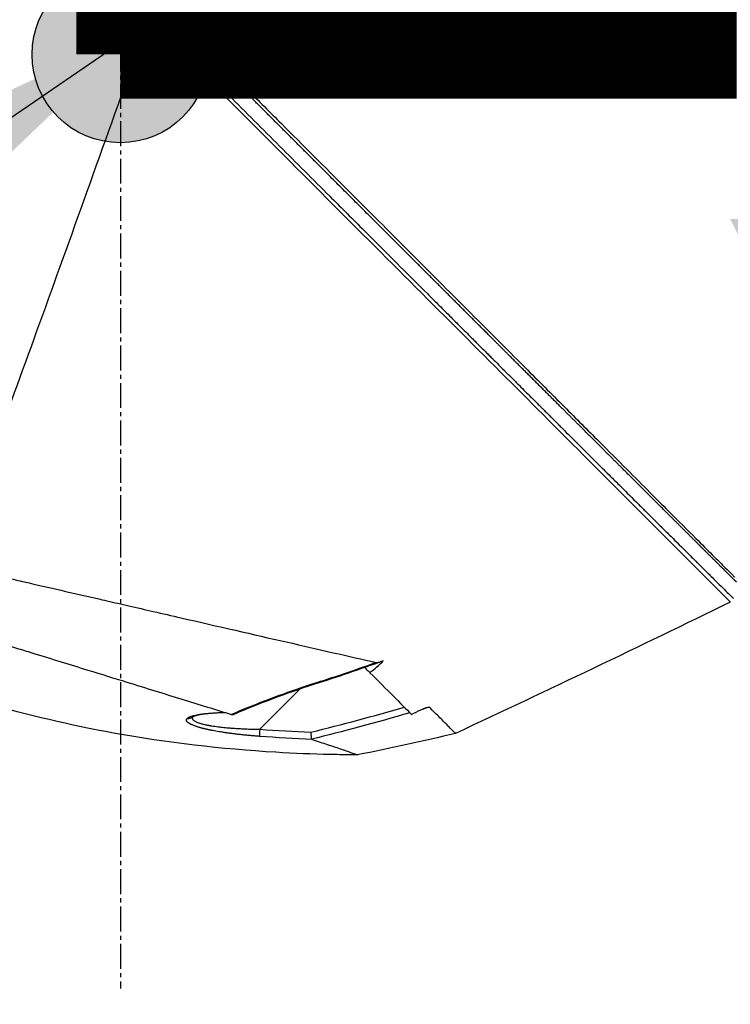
# Model space of a CAD drawing. Header units: millimetres. Extents: x 0 to 4378, y 0 to 2376.
# Tile 446 of 656: x 1495 to 1543, y 1690 to 1757. Entities that reach past the tile are written whole.
import ezdxf

# ---------------------------------------------------------------- set-up
doc = ezdxf.new("R2010")
doc.units = ezdxf.units.MM
doc.header["$LTSCALE"] = 0.2
doc.linetypes.add('CENTER2', pattern=[1.125, 0.75, -0.125, 0.125, -0.125])
for name, color, linetype in [('02_Center Line', 1, 'CENTER2'), ('07_Special Line2', 76, 'Continuous'), ('12_Before Rev.Num.', 5, 'Continuous')]:
    doc.layers.add(name, color=color, linetype=linetype)
doc.layers.add('14_Mark', color=7, linetype='Continuous', true_color=0xe03c31)
doc.styles.add('Rainbow-4.0 Style', font='malgunsl.ttf')
doc.styles.add('Rainbow-5.0 Style', font='malgunsl.ttf')
doc.dimstyles.new('Rainbow-4.0 Style', dxfattribs={"dimtxt": 3.5, "dimasz": 2.5, "dimexe": 1, "dimexo": 1, "dimgap": 1, "dimtad": 1, "dimdsep": 46, "dimtxsty": 'Rainbow-4.0 Style', "dimcen": 0, "dimclrd": 251, "dimclre": 251, "dimclrt": 7, "dimazin": 3, "dimtp": 0.1, "dimtm": 0.1, "dimtfac": 0.61, "dimtmove": 0, "dimatfit": 3, "dimfxl": 1, "dimlwd": -1, "dimlwe": -1, "dimarcsym": 1})
doc.dimstyles.new('Rainbow-5.0 Style', dxfattribs={"dimtxt": 4.5, "dimasz": 2.5, "dimexe": 1, "dimexo": 1, "dimgap": 1, "dimtad": 1, "dimdsep": 46, "dimtxsty": 'Rainbow-5.0 Style', "dimcen": 0, "dimclrd": 251, "dimclre": 251, "dimclrt": 7, "dimazin": 3, "dimtp": 0.1, "dimtm": 0.1, "dimtfac": 0.61, "dimtmove": 0, "dimatfit": 3, "dimfxl": 1, "dimlwd": -1, "dimlwe": -1, "dimarcsym": 1})

# ---------------------------------------------------------------- blocks, each defined once
blk = doc.blocks.new('*D124')
at = {"color": 251, "linetype": 'ByBlock', "transparency": 16777216}
for p, q in [((1483.192, 1869.115), (1834.854, 1869.115)), ((1829.854, 681.615), (1829.854, 1856.615)), ((1617.144, 669.115), (1834.854, 669.115))]:
    blk.add_line(p, q, dxfattribs=at)
at = {"color": 251, "transparency": 16777216}
for points in [[(1827.77, 1856.615), (1831.937, 1856.615), (1829.854, 1869.115)], [(1827.77, 681.615), (1831.937, 681.615), (1829.854, 669.115)]]:
    blk.add_solid(points, dxfattribs=at)
at = {"layer": 'Defpoints', "color": 0, "transparency": 16777216}
for p in [(1478.192, 1869.115), (1829.854, 1869.115), (1612.144, 669.115)]:
    blk.add_point(p, dxfattribs=at)
at = {"color": 7, "transparency": 16777216, "insert": (1815.753, 1269.115), "char_height": 17.5, "attachment_point": 5, "rotation": 90, "style": 'Rainbow-4.0 Style'}
blk.add_mtext('1200', dxfattribs=at)
blk = doc.blocks.new('A$C078f5041')
for p, q in [((-71.137, 1219.5), (-71.137, 1219.5)), ((-71.037, 1219.4), (-71.037, 1219.4)), ((-69.371, 1219.5), (-69.371, 1219.5)), ((-94.068, 1213.14), (-94.091, 1213.163)), ((-94.068, 1213.14), (-94.018, 1213.189)), ((-98.501, 1211.694), (-101.225, 1208.97)), ((-89.744, 1210.457), (-89.744, 1210.457)), ((-87.919, 1208.688), (-87.919, 1208.688))]:
    blk.add_line(p, q)
for centre, major_axis, ratio, start_param, end_param in [((-72.435, 1656.096), (108.873, 448.431), 0.591153, 3.442855, 3.465084), ((-106.093, 1210.195), (0.339, -0.368), 0.96736, 5.396981, 6.249864), ((-103.684, 1210.202), (-0.644, 0.252), 0.050435, 2.536825, 2.854434), ((-101.215, 1208.979), (-0.036, -0.499), 0.017131, 4.732186, 6.133701), ((-96.947, 1208.473), (-0.741, -0.185), 0.120483, 6.261278, 6.473717)]:
    blk.add_ellipse(centre, major_axis=major_axis, ratio=ratio, start_param=start_param, end_param=end_param)
for points, knots in [([(-149.9, 1300.246), (-149.9, 1300.246), (-149.9, 1300.246), (-149.9, 1300.245), (-149.9, 1300.245), (-149.899, 1300.245), (-149.898, 1300.244), (-149.896, 1300.242), (-149.893, 1300.239), (-149.883, 1300.229), (-149.873, 1300.219), (-149.833, 1300.179), (-149.793, 1300.139), (-149.634, 1299.979), (-149.475, 1299.821), (-149.127, 1299.473), (-148.967, 1299.312), (-148.543, 1298.888), (-148.264, 1298.609), (-147.773, 1298.118), (-147.584, 1297.929), (-147.156, 1297.502), (-146.915, 1297.261), (-146.373, 1296.718), (-146.067, 1296.413), (-144.892, 1295.238), (-143.935, 1294.281), (-141.52, 1291.866), (-139.999, 1290.345), (-136.524, 1286.869), (-134.527, 1284.873), (-131.341, 1281.687), (-130.199, 1280.545), (-128.45, 1278.796), (-127.852, 1278.198), (-125.939, 1276.284), (-124.608, 1274.953), (-121.653, 1271.998), (-120.022, 1270.367), (-117.318, 1267.663), (-116.251, 1266.597), (-114.071, 1264.416), (-112.96, 1263.305), (-111.569, 1261.914), (-111.291, 1261.636), (-110.845, 1261.19), (-110.637, 1260.983), (-110.29, 1260.635), (-110.104, 1260.45), (-109.728, 1260.073), (-109.634, 1259.979), (-109.118, 1259.463), (-108.933, 1259.278), (-108.647, 1258.992), (-108.545, 1258.89), (-108.275, 1258.62), (-108.106, 1258.451), (-107.711, 1258.056), (-107.493, 1257.838), (-106.966, 1257.311), (-106.623, 1256.968), (-104.878, 1255.223), (-103.467, 1253.812), (-101.295, 1251.64), (-100.524, 1250.869), (-98.277, 1248.622), (-96.808, 1247.153), (-94.022, 1244.367), (-92.702, 1243.046), (-90.802, 1241.147), (-90.208, 1240.553), (-88.469, 1238.814), (-87.337, 1237.682), (-85.198, 1235.543), (-84.189, 1234.533), (-82.293, 1232.638), (-81.402, 1231.746), (-79.728, 1230.072), (-78.942, 1229.287), (-77.521, 1227.866), (-76.88, 1227.225), (-75.727, 1226.071), (-75.208, 1225.553), (-74.28, 1224.624), (-73.864, 1224.209), (-72.776, 1223.12), (-72.146, 1222.49), (-71.172, 1221.516), (-70.799, 1221.143), (-70.35, 1220.694), (-70.234, 1220.578), (-69.934, 1220.279), (-69.766, 1220.111), (-69.402, 1219.746), (-69.236, 1219.58), (-69.068, 1219.413), (-69.026, 1219.37), (-68.984, 1219.328), (-68.973, 1219.318), (-68.963, 1219.307), (-68.96, 1219.304), (-68.957, 1219.302), (-68.957, 1219.301), (-68.956, 1219.301), (-68.956, 1219.3), (-68.956, 1219.3), (-68.956, 1219.3), (-68.956, 1219.3)], [0.000001, 0.000001, 0.000001, 0.000001, 0.015698, 0.015698, 0.031818, 0.031818, 0.064059, 0.064059, 0.128532, 0.128532, 0.257452, 0.257452, 0.515099, 0.515099, 1.03173, 1.03173, 1.376496, 1.376496, 1.83577, 1.83577, 2.097678, 2.097678, 2.396491, 2.396491, 2.737987, 2.737987, 3.650672, 3.650672, 4.866181, 4.866181, 6.274758, 6.274758, 7.036133, 7.036133, 7.4269, 7.4269, 8.279336, 8.279336, 9.300988, 9.300988, 9.960545, 9.960545, 10.647335, 10.647335, 10.810675, 10.810675, 10.926622, 10.926622, 11.059277, 11.059277, 11.195672, 11.195672, 11.271859, 11.271859, 11.313665, 11.313665, 11.383447, 11.383447, 11.476764, 11.476764, 11.651474, 11.651474, 12.36503, 12.36503, 12.758964, 12.758964, 13.517543, 13.517543, 14.21455, 14.21455, 14.534408, 14.534408, 15.158677, 15.158677, 15.738265, 15.738265, 16.275772, 16.275772, 16.779025, 16.779025, 17.219639, 17.219639, 17.604979, 17.604979, 17.941891, 17.941891, 18.532236, 18.532236, 18.976724, 18.976724, 19.143573, 19.143573, 19.436376, 19.436376, 19.876729, 19.876729, 20.096755, 20.096755, 20.206847, 20.206847, 20.26187, 20.26187, 20.289371, 20.289371, 20.303115, 20.303115, 20.316506, 20.316506, 20.316506, 20.316506]), ([(-108.531, 1257.219), (-107.952, 1256.64), (-107.372, 1256.061), (-106.793, 1255.483), (-105.635, 1254.326), (-104.478, 1253.171), (-103.325, 1252.019), (-102.172, 1250.868), (-101.023, 1249.72), (-99.879, 1248.578), (-98.737, 1247.438), (-97.6, 1246.302), (-96.472, 1245.176), (-96.124, 1244.829), (-95.776, 1244.482), (-95.43, 1244.137), (-94.655, 1243.362), (-93.883, 1242.593), (-93.118, 1241.828), (-92.011, 1240.724), (-90.917, 1239.632), (-89.836, 1238.554), (-89.602, 1238.32), (-89.369, 1238.088), (-89.136, 1237.855), (-89.1, 1237.82), (-89.065, 1237.785), (-89.029, 1237.749), (-88.761, 1237.482), (-88.495, 1237.216), (-88.229, 1236.951), (-88.022, 1236.744), (-87.815, 1236.538), (-87.61, 1236.333), (-87.357, 1236.081), (-87.105, 1235.83), (-86.855, 1235.58), (-86.79, 1235.515), (-86.714, 1235.439), (-86.648, 1235.374), (-86.607, 1235.333), (-86.571, 1235.297), (-86.544, 1235.27), (-86.531, 1235.258), (-86.521, 1235.247), (-86.513, 1235.24), (-86.463, 1235.19), (-86.386, 1235.113), (-86.282, 1235.009), (-86.179, 1234.906), (-86.048, 1234.776), (-85.891, 1234.619), (-85.884, 1234.612), (-85.877, 1234.605), (-85.87, 1234.598), (-85.797, 1234.526), (-85.72, 1234.448), (-85.636, 1234.365), (-85.604, 1234.332), (-85.568, 1234.297), (-85.532, 1234.261), (-85.495, 1234.224), (-85.457, 1234.186), (-85.423, 1234.153), (-85.401, 1234.13), (-85.38, 1234.109), (-85.362, 1234.091), (-85.272, 1234.001), (-85.184, 1233.914), (-85.099, 1233.829), (-84.921, 1233.652), (-84.755, 1233.486), (-84.599, 1233.33), (-84.542, 1233.273), (-84.486, 1233.217), (-84.431, 1233.163), (-84.411, 1233.143), (-84.396, 1233.128), (-84.38, 1233.112), (-84.367, 1233.099), (-84.354, 1233.086), (-84.337, 1233.069), (-84.32, 1233.052), (-84.3, 1233.032), (-84.274, 1233.006), (-84.269, 1233.001), (-84.264, 1232.996), (-84.258, 1232.99), (-84.069, 1232.802), (-83.893, 1232.626), (-83.729, 1232.462), (-83.721, 1232.454), (-83.713, 1232.446), (-83.704, 1232.437), (-83.663, 1232.396), (-83.623, 1232.356), (-83.583, 1232.316), (-83.294, 1232.028), (-83.047, 1231.782), (-82.842, 1231.577), (-82.608, 1231.344), (-82.428, 1231.164), (-82.299, 1231.035), (-82.251, 1230.987), (-82.21, 1230.947), (-82.176, 1230.913), (-82.165, 1230.901), (-82.154, 1230.891), (-82.144, 1230.881), (-82.138, 1230.875), (-82.124, 1230.861), (-82.105, 1230.842), (-82.086, 1230.823), (-82.061, 1230.798), (-82.035, 1230.772), (-82.01, 1230.747), (-81.983, 1230.721), (-81.96, 1230.697), (-81.949, 1230.687), (-81.939, 1230.677), (-81.93, 1230.667), (-81.856, 1230.593), (-81.785, 1230.523), (-81.718, 1230.456), (-81.625, 1230.363), (-81.538, 1230.277), (-81.457, 1230.196), (-81.432, 1230.171), (-81.407, 1230.146), (-81.383, 1230.122), (-81.262, 1230.002), (-81.158, 1229.898), (-81.068, 1229.808), (-81.027, 1229.767), (-80.988, 1229.729), (-80.954, 1229.694), (-80.939, 1229.68), (-80.931, 1229.672), (-80.925, 1229.665), (-80.917, 1229.658), (-80.911, 1229.652), (-80.896, 1229.637), (-80.894, 1229.635), (-80.892, 1229.633), (-80.89, 1229.631), (-80.844, 1229.585), (-80.771, 1229.512), (-80.671, 1229.413), (-80.626, 1229.368), (-80.576, 1229.318), (-80.52, 1229.263), (-80.347, 1229.09), (-80.176, 1228.92), (-80.057, 1228.801), (-80.053, 1228.797), (-80.049, 1228.794), (-80.046, 1228.79), (-79.936, 1228.681), (-79.855, 1228.599), (-79.801, 1228.546), (-79.796, 1228.541), (-79.792, 1228.537), (-79.787, 1228.533), (-79.781, 1228.526), (-79.762, 1228.507), (-79.74, 1228.485), (-79.723, 1228.468), (-79.704, 1228.449), (-79.687, 1228.433), (-79.682, 1228.428), (-79.677, 1228.423), (-79.673, 1228.418), (-79.634, 1228.379), (-79.595, 1228.341), (-79.557, 1228.303), (-79.481, 1228.227), (-79.407, 1228.153), (-79.335, 1228.081), (-79.318, 1228.065), (-79.301, 1228.048), (-79.284, 1228.031), (-79.159, 1227.906), (-79.039, 1227.787), (-78.926, 1227.674), (-78.815, 1227.564), (-78.71, 1227.459), (-78.611, 1227.361), (-78.353, 1227.104), (-78.134, 1226.886), (-77.951, 1226.704), (-77.879, 1226.632), (-77.813, 1226.566), (-77.752, 1226.505), (-77.717, 1226.471), (-77.685, 1226.439), (-77.654, 1226.409), (-77.641, 1226.396), (-77.633, 1226.387), (-77.623, 1226.377), (-77.614, 1226.369), (-77.605, 1226.359), (-77.592, 1226.346), (-77.585, 1226.339), (-77.576, 1226.33), (-77.565, 1226.319), (-77.463, 1226.218), (-77.362, 1226.117), (-77.261, 1226.017), (-77.06, 1225.816), (-76.86, 1225.618), (-76.664, 1225.422), (-76.27, 1225.031), (-75.887, 1224.649), (-75.515, 1224.279), (-75.501, 1224.266), (-75.488, 1224.253), (-75.475, 1224.239), (-75.302, 1224.068), (-75.132, 1223.899), (-74.965, 1223.733), (-74.875, 1223.643), (-74.785, 1223.554), (-74.697, 1223.466), (-74.681, 1223.45), (-74.664, 1223.433), (-74.647, 1223.416), (-74.629, 1223.399), (-74.612, 1223.382), (-74.598, 1223.368), (-74.588, 1223.358), (-74.58, 1223.35), (-74.574, 1223.344), (-74.553, 1223.323), (-74.532, 1223.302), (-74.509, 1223.28), (-74.458, 1223.229), (-74.403, 1223.174), (-74.345, 1223.117), (-74.215, 1222.988), (-74.07, 1222.843), (-73.911, 1222.685), (-73.898, 1222.672), (-73.886, 1222.66), (-73.873, 1222.647), (-73.697, 1222.472), (-73.505, 1222.282), (-73.3, 1222.078), (-72.932, 1221.713), (-72.522, 1221.305), (-72.094, 1220.881), (-71.902, 1220.69), (-71.707, 1220.496), (-71.512, 1220.303), (-71.506, 1220.298), (-71.501, 1220.292), (-71.496, 1220.287), (-71.358, 1220.151), (-71.221, 1220.014), (-71.084, 1219.879), (-71.001, 1219.796), (-70.918, 1219.714), (-70.836, 1219.633), (-70.816, 1219.613), (-70.796, 1219.593), (-70.776, 1219.573), (-70.769, 1219.567), (-70.763, 1219.561), (-70.757, 1219.554), (-70.714, 1219.512), (-70.673, 1219.472), (-70.641, 1219.44), (-70.632, 1219.431), (-70.624, 1219.423), (-70.616, 1219.415), (-70.512, 1219.312), (-70.413, 1219.214), (-70.318, 1219.12), (-70.256, 1219.059), (-70.196, 1218.999), (-70.137, 1218.941), (-69.952, 1218.758), (-69.788, 1218.597), (-69.647, 1218.458), (-69.506, 1218.319), (-69.388, 1218.202), (-69.294, 1218.11), (-69.199, 1218.017), (-69.128, 1217.948), (-69.082, 1217.903), (-69.059, 1217.88), (-69.042, 1217.864), (-69.03, 1217.853)], [0, 0, 0, 0, 0.032845, 0.032845, 0.032845, 0.098514, 0.098514, 0.098514, 0.164155, 0.164155, 0.164155, 0.229765, 0.229765, 0.229765, 0.25, 0.25, 0.25, 0.295338, 0.295338, 0.295338, 0.360817, 0.360817, 0.360817, 0.375, 0.375, 0.375, 0.377162, 0.377162, 0.377162, 0.393509, 0.393509, 0.393509, 0.40625, 0.40625, 0.40625, 0.421875, 0.421875, 0.421875, 0.42593, 0.42593, 0.42593, 0.428493, 0.428493, 0.428493, 0.429688, 0.429688, 0.429688, 0.4375, 0.4375, 0.4375, 0.445313, 0.445313, 0.445313, 0.445664, 0.445664, 0.445664, 0.449219, 0.449219, 0.449219, 0.450621, 0.450621, 0.450621, 0.452114, 0.452114, 0.452114, 0.453125, 0.453125, 0.453125, 0.458169, 0.458169, 0.458169, 0.46875, 0.46875, 0.46875, 0.472656, 0.472656, 0.472656, 0.47407, 0.47407, 0.47407, 0.475217, 0.475217, 0.475217, 0.476344, 0.476344, 0.476344, 0.476563, 0.476563, 0.476563, 0.483993, 0.483993, 0.483993, 0.484375, 0.484375, 0.484375, 0.486257, 0.486257, 0.486257, 0.5, 0.5, 0.5, 0.515625, 0.515625, 0.515625, 0.521453, 0.521453, 0.521453, 0.523438, 0.523438, 0.523438, 0.52457, 0.52457, 0.52457, 0.525731, 0.525731, 0.525731, 0.52685, 0.52685, 0.52685, 0.527344, 0.527344, 0.527344, 0.53125, 0.53125, 0.53125, 0.53666, 0.53666, 0.53666, 0.538372, 0.538372, 0.538372, 0.546875, 0.546875, 0.546875, 0.550781, 0.550781, 0.550781, 0.552445, 0.552445, 0.552445, 0.554421, 0.554421, 0.554421, 0.554688, 0.554688, 0.554688, 0.560068, 0.560068, 0.560068, 0.5625, 0.5625, 0.5625, 0.570081, 0.570081, 0.570081, 0.570313, 0.570313, 0.570313, 0.577477, 0.577477, 0.577477, 0.578125, 0.578125, 0.578125, 0.579102, 0.579102, 0.579102, 0.579856, 0.579856, 0.579856, 0.580078, 0.580078, 0.580078, 0.582031, 0.582031, 0.582031, 0.585938, 0.585938, 0.585938, 0.586848, 0.586848, 0.586848, 0.59375, 0.59375, 0.59375, 0.600497, 0.600497, 0.600497, 0.618038, 0.618038, 0.618038, 0.625, 0.625, 0.625, 0.628906, 0.628906, 0.628906, 0.630563, 0.630563, 0.630563, 0.631988, 0.631988, 0.631988, 0.632813, 0.632813, 0.632813, 0.640625, 0.640625, 0.640625, 0.65625, 0.65625, 0.65625, 0.6875, 0.6875, 0.6875, 0.688623, 0.688623, 0.688623, 0.703125, 0.703125, 0.703125, 0.710938, 0.710938, 0.710938, 0.712321, 0.712321, 0.712321, 0.713792, 0.713792, 0.713792, 0.714844, 0.714844, 0.714844, 0.71875, 0.71875, 0.71875, 0.727865, 0.727865, 0.727865, 0.748382, 0.748382, 0.748382, 0.75, 0.75, 0.75, 0.772382, 0.772382, 0.772382, 0.8125, 0.8125, 0.8125, 0.830542, 0.830542, 0.830542, 0.831023, 0.831023, 0.831023, 0.84375, 0.84375, 0.84375, 0.851563, 0.851563, 0.851563, 0.853457, 0.853457, 0.853457, 0.854072, 0.854072, 0.854072, 0.858245, 0.858245, 0.858245, 0.859375, 0.859375, 0.859375, 0.875, 0.875, 0.875, 0.885308, 0.885308, 0.885308, 0.918094, 0.918094, 0.918094, 0.950853, 0.950853, 0.950853, 0.983613, 0.983613, 0.983613, 1, 1, 1, 1]), ([(-122.176, 1220.112), (-121.258, 1222.601), (-120.324, 1225.146), (-118.388, 1230.448), (-117.384, 1233.209), (-115.319, 1238.916), (-114.257, 1241.864), (-112.053, 1248.009), (-110.91, 1251.21), (-109.436, 1255.358), (-109.117, 1256.257), (-108.796, 1257.16)], [0.0000003, 0.0000003, 0.0000003, 0.0000003, 0.2202609, 0.2202609, 0.4494903, 0.4494903, 0.6850729, 0.6850729, 0.9320106, 0.9320106, 0.9999951, 0.9999951, 0.9999951, 0.9999951]), ([(-69.246, 1217.609), (-69.248, 1217.612), (-69.599, 1217.962), (-71.002, 1219.365), (-72.019, 1220.382), (-74.539, 1222.902), (-76.045, 1224.408), (-79.325, 1227.689), (-81.126, 1229.49), (-86.869, 1235.231), (-91.092, 1239.454), (-99.781, 1248.146), (-104.282, 1252.656), (-108.796, 1257.161)], [0, 0, 0, 0, 0.125, 0.125, 0.25, 0.25, 0.375, 0.375, 0.5, 0.5, 0.75, 0.75, 1, 1, 1, 1]), ([(-147.826, 1223.905), (-147.764, 1223.889), (-147.684, 1223.869), (-147.488, 1223.816), (-147.372, 1223.785), (-146.973, 1223.674), (-146.638, 1223.577), (-146.123, 1223.426), (-146.003, 1223.391), (-145.544, 1223.254), (-145.172, 1223.142), (-143.08, 1222.507), (-140.801, 1221.797), (-137.734, 1220.831), (-137.398, 1220.725), (-136.708, 1220.507), (-136.359, 1220.397), (-135.28, 1220.056), (-134.532, 1219.819), (-133, 1219.332), (-132.216, 1219.083), (-130.612, 1218.572), (-129.795, 1218.312), (-128.133, 1217.781), (-127.284, 1217.51), (-125.588, 1216.966), (-124.745, 1216.694), (-123.466, 1216.283), (-123.033, 1216.144), (-122.378, 1215.934), (-122.163, 1215.866), (-121.519, 1215.66), (-121.091, 1215.525), (-120.224, 1215.252), (-119.783, 1215.114), (-119.146, 1214.916), (-118.949, 1214.854), (-118.375, 1214.676), (-117.989, 1214.557), (-117.265, 1214.333), (-116.922, 1214.227), (-115.339, 1213.738), (-114.111, 1213.359), (-112.006, 1212.709), (-111.121, 1212.436), (-108.961, 1211.769), (-107.71, 1211.382), (-105.927, 1210.831), (-105.349, 1210.652), (-104.229, 1210.306), (-103.684, 1210.138), (-103.162, 1209.976)], [0.000007, 0.000007, 0.000007, 0.000007, 0.177121, 0.177121, 0.354236, 0.354236, 0.708781, 0.708781, 0.809982, 0.809982, 1.079447, 1.079447, 2.190962, 2.190962, 2.323103, 2.323103, 2.454893, 2.454893, 2.723503, 2.723503, 2.991439, 2.991439, 3.260082, 3.260082, 3.532073, 3.532073, 3.798573, 3.798573, 3.934249, 3.934249, 4.003836, 4.003836, 4.140094, 4.140094, 4.281027, 4.281027, 4.344095, 4.344095, 4.4675, 4.4675, 4.580149, 4.580149, 4.986965, 4.986965, 5.291419, 5.291419, 5.747573, 5.747573, 5.975445, 5.975445, 6.202843, 6.202843, 6.202843, 6.202843]), ([(-122.176, 1220.112), (-121.142, 1219.863), (-120.117, 1219.641), (-118.764, 1219.331), (-118.608, 1219.295), (-118.037, 1219.165), (-117.622, 1219.069), (-115.548, 1218.594), (-113.898, 1218.216), (-112.043, 1217.791), (-111.826, 1217.742), (-111.112, 1217.579), (-110.621, 1217.466), (-109.569, 1217.224), (-109.014, 1217.097), (-107.829, 1216.825), (-107.204, 1216.681), (-101.502, 1215.371), (-96.993, 1214.346), (-93.322, 1213.502)], [0.000285, 0.000285, 0.000285, 0.000285, 0.321001, 0.321001, 0.36268, 0.36268, 0.473859, 0.473859, 0.918585, 0.918585, 0.977703, 0.977703, 1.113088, 1.113088, 1.267944, 1.267944, 1.444508, 1.444508, 2.894022, 2.894022, 2.894022, 2.894022]), ([(-94.575, 1207.228), (-94.575, 1207.228), (-94.576, 1207.228), (-94.577, 1207.228), (-94.579, 1207.228), (-94.582, 1207.228), (-94.584, 1207.228), (-94.59, 1207.228), (-94.595, 1207.228), (-94.616, 1207.228), (-94.631, 1207.228), (-94.692, 1207.229), (-94.738, 1207.229), (-94.92, 1207.23), (-95.057, 1207.231), (-95.605, 1207.237), (-96.016, 1207.243), (-97.66, 1207.28), (-98.893, 1207.329), (-103.823, 1207.621), (-107.517, 1208.05), (-117.021, 1209.771), (-122.804, 1211.446), (-128.302, 1213.73)], [0, 0, 0, 0, 0.000136, 0.000136, 0.00055, 0.00055, 0.001058, 0.001058, 0.00258, 0.00258, 0.007147, 0.007147, 0.020849, 0.020849, 0.061953, 0.061953, 0.185269, 0.185269, 0.555268, 0.555268, 1.666946, 1.666946, 3.452735, 3.452735, 3.452735, 3.452735]), ([(-93.738, 1212.81), (-93.753, 1212.825), (-93.771, 1212.843), (-93.865, 1212.936), (-93.966, 1213.038), (-94.068, 1213.14)], [0, 0, 0, 0, 0.213209, 0.213209, 1, 1, 1, 1]), ([(-93.738, 1212.81), (-93.584, 1212.932), (-93.428, 1213.06), (-93.109, 1213.336), (-92.951, 1213.481), (-92.832, 1213.611)], [-0.103856, -0.103856, -0.103856, -0.103856, -0.0562876, -0.0562876, 0, 0, 0, 0]), ([(-93.322, 1213.502), (-93.296, 1213.499), (-93.26, 1213.502), (-93.229, 1213.507), (-93.184, 1213.513), (-93.132, 1213.524), (-93.085, 1213.536), (-93.004, 1213.557), (-92.916, 1213.583), (-92.832, 1213.611)], [-0.053772, -0.053772, -0.053772, -0.053772, -0.04302429, -0.04302429, -0.04302429, -0.02732571, -0.02732571, -0.02732571, -0.00036275, -0.00036275, -0.00036275, -0.00036275]), ([(-93.738, 1212.81), (-93.161, 1212.233), (-92.635, 1211.707), (-91.687, 1210.759), (-91.268, 1210.34), (-90.903, 1209.974)], [0.0000252, 0.0000252, 0.0000252, 0.0000252, 0.4153438, 0.4153438, 0.8306648, 0.8306648, 0.8306648, 0.8306648]), ([(-103.162, 1209.976), (-102.731, 1210.162), (-102.284, 1210.35), (-101.35, 1210.727), (-100.813, 1210.936), (-99.437, 1211.452), (-98.521, 1211.773), (-97.589, 1212.065)], [0.0000209, 0.0000209, 0.0000209, 0.0000209, 0.25, 0.25, 0.5, 0.5, 1, 1, 1, 1]), ([(-90.903, 1209.974), (-90.702, 1210.08), (-90.483, 1210.191), (-90.194, 1210.323), (-90.1, 1210.365), (-89.947, 1210.424), (-89.873, 1210.451), (-89.785, 1210.473), (-89.758, 1210.478), (-89.729, 1210.479), (-89.722, 1210.479), (-89.713, 1210.477), (-89.711, 1210.476), (-89.706, 1210.474), (-89.704, 1210.473), (-89.702, 1210.471)], [-0.136087, -0.136087, -0.136087, -0.136087, -0.0680253, -0.0680253, -0.0388893, -0.0388893, -0.0168047, -0.0168047, -0.0070404, -0.0070404, -0.0035525, -0.0035525, -0.0016633, -0.0016633, -0.000001, -0.000001, -0.000001, -0.000001]), ([(-89.702, 1210.471), (-89.702, 1210.471), (-89.702, 1210.471), (-89.702, 1210.47), (-89.701, 1210.47), (-89.701, 1210.47)], [0.000001, 0.000001, 0.000001, 0.000001, 0.0002129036, 0.0002129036, 0.000423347, 0.000423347, 0.000423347, 0.000423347]), ([(-87.919, 1208.688), (-87.919, 1208.687), (-87.919, 1208.688), (-87.921, 1208.688), (-87.921, 1208.688), (-87.924, 1208.69), (-87.927, 1208.691), (-87.935, 1208.699), (-87.943, 1208.706), (-87.975, 1208.735), (-88.004, 1208.765), (-88.12, 1208.883), (-88.231, 1208.999), (-88.401, 1209.17), (-88.421, 1209.19), (-88.591, 1209.36), (-88.77, 1209.541), (-89.191, 1209.962), (-89.431, 1210.201), (-89.701, 1210.47)], [-1.314896, -1.314896, -1.314896, -1.314896, -1.295277, -1.295277, -1.275025, -1.275025, -1.234353, -1.234353, -1.151822, -1.151822, -0.987075, -0.987075, -0.661765, -0.661765, -0.620694, -0.620694, -0.30847, -0.30847, -0.000009, -0.000009, -0.000009, -0.000009]), ([(-106.155, 1209.708), (-106.14, 1209.722), (-106.124, 1209.734), (-106.085, 1209.759), (-106.064, 1209.772), (-106.02, 1209.794), (-105.999, 1209.803), (-105.964, 1209.818), (-105.951, 1209.823), (-105.924, 1209.833), (-105.909, 1209.838), (-105.88, 1209.849), (-105.864, 1209.854), (-105.833, 1209.864), (-105.816, 1209.869), (-105.792, 1209.876), (-105.784, 1209.878), (-105.758, 1209.885), (-105.739, 1209.89), (-105.705, 1209.899), (-105.688, 1209.903), (-105.618, 1209.92), (-105.558, 1209.933), (-105.49, 1209.946), (-105.486, 1209.947), (-105.438, 1209.956), (-105.392, 1209.964), (-105.298, 1209.98), (-105.251, 1209.987), (-105.185, 1209.996), (-105.167, 1209.999), (-105.143, 1210.002), (-105.137, 1210.003), (-105.117, 1210.006), (-105.101, 1210.008), (-105.068, 1210.012), (-105.051, 1210.014), (-105.018, 1210.018), (-105.001, 1210.02), (-104.967, 1210.024), (-104.95, 1210.026), (-104.935, 1210.028), (-104.934, 1210.028), (-104.851, 1210.037), (-104.766, 1210.046), (-104.585, 1210.062), (-104.489, 1210.07), (-104.361, 1210.079), (-104.333, 1210.08), (-104.226, 1210.087), (-104.146, 1210.092), (-103.984, 1210.1), (-103.902, 1210.104), (-103.749, 1210.109), (-103.679, 1210.112), (-103.607, 1210.114)], [0, 0, 0, 0, 0.0447982, 0.0447982, 0.0890691, 0.0890691, 0.125, 0.125, 0.1438235, 0.1438235, 0.162372, 0.162372, 0.1809558, 0.1809558, 0.1998559, 0.1998559, 0.2090035, 0.2090035, 0.2302048, 0.2302048, 0.25, 0.25, 0.321519, 0.321519, 0.3256794, 0.3256794, 0.375, 0.375, 0.4207665, 0.4207665, 0.4375, 0.4375, 0.442409, 0.442409, 0.4555352, 0.4555352, 0.4686943, 0.4686943, 0.4824178, 0.4824178, 0.4990105, 0.4990105, 0.5, 0.5, 0.60237, 0.60237, 0.708141, 0.708141, 0.7377626, 0.7377626, 0.8181353, 0.8181353, 0.8954072, 0.8954072, 0.9587401, 0.9587401, 0.9587401, 0.9587401]), ([(-105.763, 1209.818), (-105.772, 1209.809), (-105.78, 1209.799), (-105.797, 1209.775), (-105.803, 1209.76), (-105.811, 1209.731), (-105.812, 1209.716), (-105.809, 1209.689), (-105.805, 1209.676), (-105.793, 1209.649), (-105.784, 1209.635), (-105.761, 1209.607), (-105.747, 1209.594), (-105.731, 1209.58), (-105.729, 1209.579), (-105.709, 1209.562), (-105.687, 1209.546), (-105.641, 1209.518), (-105.618, 1209.506), (-105.589, 1209.491), (-105.584, 1209.489), (-105.554, 1209.474), (-105.526, 1209.461), (-105.466, 1209.437), (-105.434, 1209.425), (-105.366, 1209.401), (-105.33, 1209.389), (-105.257, 1209.366), (-105.22, 1209.355), (-105.172, 1209.342), (-105.162, 1209.339), (-105.149, 1209.336), (-105.147, 1209.335), (-105.092, 1209.321), (-105.036, 1209.307), (-104.934, 1209.284), (-104.889, 1209.274), (-104.822, 1209.26), (-104.801, 1209.256), (-104.757, 1209.248), (-104.735, 1209.244), (-104.69, 1209.235), (-104.667, 1209.231), (-104.62, 1209.223), (-104.596, 1209.218), (-104.558, 1209.212), (-104.543, 1209.209), (-104.513, 1209.205), (-104.499, 1209.202), (-104.419, 1209.189), (-104.35, 1209.179), (-104.207, 1209.159), (-104.133, 1209.149), (-103.98, 1209.13), (-103.901, 1209.121), (-103.808, 1209.11), (-103.796, 1209.109), (-103.784, 1209.108), (-103.782, 1209.108), (-103.707, 1209.1), (-103.631, 1209.092), (-103.494, 1209.079), (-103.435, 1209.073), (-103.346, 1209.065), (-103.316, 1209.063), (-103.256, 1209.058), (-103.225, 1209.055), (-103.163, 1209.05), (-103.132, 1209.048), (-103.069, 1209.043), (-103.038, 1209.041), (-102.991, 1209.038), (-102.973, 1209.036), (-102.945, 1209.034), (-102.934, 1209.034), (-102.8, 1209.025), (-102.673, 1209.017), (-102.422, 1209.003), (-102.299, 1208.998), (-102.048, 1208.988), (-101.921, 1208.983), (-101.662, 1208.976), (-101.53, 1208.974), (-101.339, 1208.971), (-101.282, 1208.97), (-101.225, 1208.97)], [0.0101686, 0.0101686, 0.0101686, 0.0101686, 0.0312617, 0.0312617, 0.0624225, 0.0624225, 0.0935227, 0.0935227, 0.1204229, 0.1204229, 0.1509941, 0.1509941, 0.1788628, 0.1788628, 0.1815652, 0.1815652, 0.2155458, 0.2155458, 0.2449086, 0.2449086, 0.25, 0.25, 0.2803769, 0.2803769, 0.3098661, 0.3098661, 0.3391603, 0.3391603, 0.3663091, 0.3663091, 0.3731915, 0.3731915, 0.375, 0.375, 0.4109229, 0.4109229, 0.4375, 0.4375, 0.4488953, 0.4488953, 0.4601918, 0.4601918, 0.471628, 0.471628, 0.483687, 0.483687, 0.4915863, 0.4915863, 0.5, 0.5, 0.5402119, 0.5402119, 0.5800351, 0.5800351, 0.6195152, 0.6195152, 0.625, 0.625, 0.6256161, 0.6256161, 0.6610165, 0.6610165, 0.6875, 0.6875, 0.6996622, 0.6996622, 0.7116866, 0.7116866, 0.7238545, 0.7238545, 0.7367084, 0.7367084, 0.7443542, 0.7443542, 0.75, 0.75, 0.8125, 0.8125, 0.8687399, 0.8687399, 0.9237603, 0.9237603, 0.9775011, 0.9775011, 1, 1, 1, 1]), ([(-103.555, 1210.098), (-104.103, 1210.082), (-104.61, 1210.046), (-105.201, 1209.967), (-105.368, 1209.937), (-105.591, 1209.883), (-105.665, 1209.86), (-105.739, 1209.831), (-105.758, 1209.821), (-105.769, 1209.815), (-105.77, 1209.814), (-105.77, 1209.814)], [0.0191179, 0.0191179, 0.0191179, 0.0191179, 0.2091566, 0.2091566, 0.2979322, 0.2979322, 0.3586853, 0.3586853, 0.391146, 0.391146, 0.4031234, 0.4031234, 0.4031234, 0.4031234]), ([(-103.022, 1209.956), (-103.024, 1209.956), (-103.025, 1209.955), (-103.026, 1209.955), (-103.034, 1209.952), (-103.042, 1209.95), (-103.05, 1209.95), (-103.057, 1209.949), (-103.063, 1209.95), (-103.07, 1209.951)], [0.8070249, 0.8070249, 0.8070249, 0.8070249, 0.8215701, 0.8215701, 0.8215701, 0.9155073, 0.9155073, 0.9155073, 0.9999981, 0.9999981, 0.9999981, 0.9999981]), ([(-101.252, 1208.486), (-101.34, 1208.492), (-101.428, 1208.499), (-101.603, 1208.513), (-101.69, 1208.52), (-101.863, 1208.535), (-101.949, 1208.543), (-102.119, 1208.559), (-102.204, 1208.568), (-102.37, 1208.585), (-102.453, 1208.594), (-102.616, 1208.612), (-102.697, 1208.621), (-102.835, 1208.637), (-102.893, 1208.644), (-103.004, 1208.658), (-103.057, 1208.665), (-103.19, 1208.682), (-103.268, 1208.692), (-103.423, 1208.714), (-103.499, 1208.725), (-103.649, 1208.747), (-103.722, 1208.758), (-103.862, 1208.78), (-103.929, 1208.791), (-104.067, 1208.814), (-104.137, 1208.826), (-104.271, 1208.85), (-104.335, 1208.862), (-104.404, 1208.875), (-104.41, 1208.876), (-104.457, 1208.885), (-104.496, 1208.893), (-104.572, 1208.908), (-104.609, 1208.916), (-104.682, 1208.931), (-104.718, 1208.939), (-104.77, 1208.951), (-104.787, 1208.954), (-104.838, 1208.966), (-104.872, 1208.974), (-104.939, 1208.989), (-104.972, 1208.997), (-105.024, 1209.01), (-105.044, 1209.015), (-105.093, 1209.027), (-105.121, 1209.035), (-105.177, 1209.049), (-105.204, 1209.057), (-105.257, 1209.071), (-105.282, 1209.078), (-105.333, 1209.093), (-105.358, 1209.1), (-105.406, 1209.115), (-105.43, 1209.122), (-105.463, 1209.133), (-105.472, 1209.136), (-105.504, 1209.146), (-105.527, 1209.154), (-105.573, 1209.169), (-105.595, 1209.177), (-105.623, 1209.187), (-105.629, 1209.189), (-105.676, 1209.206), (-105.715, 1209.221), (-105.788, 1209.251), (-105.821, 1209.265), (-105.866, 1209.286), (-105.879, 1209.292), (-105.904, 1209.304), (-105.915, 1209.309), (-105.936, 1209.32), (-105.946, 1209.325), (-105.958, 1209.332), (-105.961, 1209.333), (-105.974, 1209.34), (-105.983, 1209.345), (-106.001, 1209.356), (-106.01, 1209.361), (-106.028, 1209.372), (-106.037, 1209.377), (-106.054, 1209.389), (-106.062, 1209.394), (-106.073, 1209.402), (-106.076, 1209.404), (-106.091, 1209.415), (-106.103, 1209.424), (-106.129, 1209.446), (-106.142, 1209.459), (-106.155, 1209.472), (-106.155, 1209.473), (-106.16, 1209.478), (-106.163, 1209.482), (-106.17, 1209.49), (-106.173, 1209.493), (-106.178, 1209.501), (-106.181, 1209.504), (-106.186, 1209.512), (-106.188, 1209.515), (-106.193, 1209.523), (-106.195, 1209.527), (-106.198, 1209.534), (-106.2, 1209.537), (-106.213, 1209.568), (-106.216, 1209.595), (-106.204, 1209.648), (-106.189, 1209.673), (-106.162, 1209.701), (-106.158, 1209.705), (-106.155, 1209.708)], [0, 0, 0, 0, 0.038115, 0.038115, 0.075605, 0.075605, 0.112655, 0.112655, 0.149359, 0.149359, 0.186016, 0.186016, 0.222871, 0.222871, 0.25, 0.25, 0.275957, 0.275957, 0.314389, 0.314389, 0.352947, 0.352947, 0.390327, 0.390327, 0.425518, 0.425518, 0.462759, 0.462759, 0.49675, 0.49675, 0.5, 0.5, 0.521578, 0.521578, 0.543031, 0.543031, 0.564061, 0.564061, 0.573987, 0.573987, 0.594266, 0.594266, 0.613774, 0.613774, 0.625, 0.625, 0.642214, 0.642214, 0.659554, 0.659554, 0.67675, 0.67675, 0.693701, 0.693701, 0.7101, 0.7101, 0.716202, 0.716202, 0.731672, 0.731672, 0.746156, 0.746156, 0.75, 0.75, 0.776323, 0.776323, 0.801617, 0.801617, 0.8125, 0.8125, 0.822297, 0.822297, 0.832341, 0.832341, 0.835296, 0.835296, 0.845222, 0.845222, 0.854706, 0.854706, 0.863836, 0.863836, 0.872439, 0.872439, 0.875, 0.875, 0.887583, 0.887583, 0.904963, 0.904963, 0.90625, 0.90625, 0.911965, 0.911965, 0.917839, 0.917839, 0.923591, 0.923591, 0.928893, 0.928893, 0.933682, 0.933682, 0.9375, 0.9375, 0.966767, 0.966767, 0.995836, 0.995836, 1, 1, 1, 1]), ([(-97.69, 1208.29), (-97.69, 1208.293), (-97.691, 1208.297), (-97.692, 1208.301), (-97.692, 1208.306), (-97.693, 1208.311), (-97.694, 1208.317), (-97.695, 1208.322), (-97.696, 1208.329), (-97.697, 1208.336), (-97.698, 1208.343), (-97.699, 1208.351), (-97.7, 1208.359), (-97.701, 1208.367), (-97.702, 1208.375), (-97.703, 1208.383), (-97.704, 1208.392), (-97.705, 1208.4), (-97.706, 1208.409), (-97.707, 1208.418), (-97.708, 1208.427), (-97.709, 1208.436), (-97.71, 1208.438), (-97.71, 1208.44), (-97.71, 1208.442), (-97.711, 1208.451), (-97.712, 1208.459), (-97.713, 1208.467), (-97.713, 1208.472), (-97.714, 1208.477), (-97.714, 1208.481), (-97.715, 1208.485), (-97.715, 1208.489), (-97.716, 1208.493), (-97.716, 1208.497), (-97.717, 1208.501), (-97.717, 1208.506), (-97.718, 1208.51), (-97.718, 1208.515), (-97.719, 1208.52), (-97.719, 1208.525), (-97.72, 1208.53), (-97.72, 1208.536), (-97.721, 1208.542), (-97.722, 1208.549), (-97.723, 1208.556), (-97.723, 1208.562), (-97.724, 1208.57), (-97.725, 1208.578), (-97.726, 1208.586), (-97.727, 1208.595), (-97.728, 1208.605), (-97.729, 1208.619), (-97.731, 1208.631), (-97.732, 1208.643), (-97.733, 1208.655), (-97.734, 1208.667), (-97.735, 1208.677), (-97.737, 1208.688), (-97.738, 1208.698), (-97.739, 1208.707), (-97.74, 1208.717), (-97.74, 1208.725), (-97.741, 1208.732), (-97.742, 1208.739), (-97.743, 1208.745), (-97.743, 1208.75), (-97.744, 1208.754), (-97.744, 1208.758), (-97.744, 1208.76), (-97.744, 1208.762), (-97.744, 1208.763), (-97.744, 1208.763)], [0.0000384, 0.0000384, 0.0000384, 0.0000384, 0.0626256, 0.0626256, 0.0626256, 0.1247706, 0.1247706, 0.1247706, 0.1863321, 0.1863321, 0.1863321, 0.2499394, 0.2499394, 0.2499394, 0.3089338, 0.3089338, 0.3089338, 0.3673948, 0.3673948, 0.3673948, 0.4262297, 0.4262297, 0.4262297, 0.4407612, 0.4407612, 0.4407612, 0.5, 0.5, 0.5, 0.534744, 0.534744, 0.534744, 0.5713232, 0.5713232, 0.5713232, 0.6072655, 0.6072655, 0.6072655, 0.6407709, 0.6407709, 0.6407709, 0.6705082, 0.6705082, 0.6705082, 0.6985535, 0.6985535, 0.6985535, 0.7242768, 0.7242768, 0.7242768, 0.75, 0.75, 0.75, 0.783676, 0.783676, 0.783676, 0.8192693, 0.8192693, 0.8192693, 0.8568548, 0.8568548, 0.8568548, 0.8967059, 0.8967059, 0.8967059, 0.9370394, 0.9370394, 0.9370394, 0.9773546, 0.9773546, 0.9773546, 1, 1, 1, 1]), ([(-97.671, 1208.274), (-97.482, 1208.213), (-97.302, 1208.155), (-96.96, 1208.043), (-96.797, 1207.99), (-96.54, 1207.905), (-96.441, 1207.872), (-96.221, 1207.799), (-96.101, 1207.759), (-95.836, 1207.67), (-95.696, 1207.622), (-95.496, 1207.554), (-95.426, 1207.53), (-95.127, 1207.428), (-94.946, 1207.363), (-94.687, 1207.27), (-94.609, 1207.241), (-94.581, 1207.231), (-94.576, 1207.229), (-94.575, 1207.228), (-94.575, 1207.228)], [-1.261639, -1.261639, -1.261639, -1.261639, -1.140232, -1.140232, -1.018717, -1.018717, -0.937038, -0.937038, -0.825786, -0.825786, -0.677804, -0.677804, -0.594491, -0.594491, -0.297871, -0.297871, 0, 0, 0.035566, 0.071132, 0.071132, 0.071132, 0.071132])]:
    blk.add_open_spline(points, degree=3, knots=knots)
blk.add_rational_spline([(-68.817, 1218.951), (-68.827, 1218.961), (-68.857, 1218.991), (-68.933, 1219.066), (-69.038, 1219.169), (-69.176, 1219.306), (-69.401, 1219.529), (-69.756, 1219.882), (-70.296, 1220.419), (-70.856, 1220.976), (-71.484, 1221.602), (-72.171, 1222.285), (-72.9, 1223.011), (-73.678, 1223.787), (-74.347, 1224.454), (-75.192, 1225.296), (-76.074, 1226.175), (-77.002, 1227.101), (-77.802, 1227.898), (-78.457, 1228.551), (-79.307, 1229.4), (-80.398, 1230.489), (-81.48, 1231.568), (-82.389, 1232.475), (-83.079, 1233.164), (-83.777, 1233.861), (-84.482, 1234.565), (-85.195, 1235.276), (-85.822, 1235.902), (-86.454, 1236.533), (-87.201, 1237.279), (-88.05, 1238.127), (-88.782, 1238.858), (-89.594, 1239.669), (-90.663, 1240.737), (-92.127, 1242.199), (-93.671, 1243.741), (-95.23, 1245.298), (-97.325, 1247.391), (-99.971, 1250.034), (-103.132, 1253.192), (-105.765, 1255.822), (-107.326, 1257.382), (-107.855, 1257.91)], [1.00000090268, 1.00000090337, 1.00000090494, 1.00000090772, 1.0000009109, 1.00000091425, 1.00000091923, 1.00000092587, 1.00000093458, 1.00000094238, 1.00000095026, 1.00000095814, 1.00000096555, 1.00000097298, 1.00000097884, 1.00000098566, 1.00000099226, 1.00000099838, 1.00000100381, 1.00000100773, 1.00000101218, 1.00000101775, 1.00000102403, 1.00000102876, 1.00000103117, 1.00000103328, 1.00000103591, 1.00000103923, 1.00000104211, 1.0000010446, 1.00000104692, 1.00000104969, 1.00000105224, 1.00000105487, 1.00000105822, 1.00000106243, 1.00000106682, 1.00000107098, 1.00000107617, 1.00000108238, 1.00000108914, 1.0000010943, 1.00000109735, 1.00000109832], degree=3, knots=[0, 0, 0, 0, 0.0151525, 0.0292941, 0.044451, 0.0596102, 0.074777, 0.1051282, 0.1355082, 0.1659319, 0.1842014, 0.2146819, 0.2441937, 0.2594697, 0.2900562, 0.3053613, 0.3329363, 0.3636151, 0.3789659, 0.3943189, 0.4127549, 0.4414743, 0.4723959, 0.487904, 0.5032925, 0.5187091, 0.5341501, 0.5495914, 0.5650106, 0.5745174, 0.5899446, 0.6123468, 0.6277921, 0.6355162, 0.6625597, 0.6934739, 0.7244066, 0.7553455, 0.7862944, 0.8482151, 0.9101575, 0.9695323, 1, 1, 1, 1])
for points in [[(-69.246, 1217.609), (-75.442, 1214.577), (-81.666, 1211.602), (-87.919, 1208.688)], [(-97.589, 1212.065), (-96.263, 1212.485), (-94.84, 1212.96), (-93.322, 1213.502)], [(-92.833, 1213.608), (-94.404, 1213.046), (-95.983, 1212.504), (-97.573, 1212.001)], [(-97.573, 1211.997), (-99.433, 1211.41), (-101.276, 1210.708), (-103.022, 1209.957)], [(-97.589, 1212.065), (-97.579, 1212.027), (-97.572, 1212.001), (-97.574, 1212)], [(-89.701, 1210.47), (-89.86, 1210.423), (-90.018, 1210.377), (-90.176, 1210.331)], [(-91.016, 1210.087), (-93.37, 1209.41), (-95.595, 1208.816), (-97.69, 1208.29)], [(-97.671, 1208.274), (-98.861, 1208.33), (-100.042, 1208.399), (-101.252, 1208.486)], [(-101.225, 1208.97), (-100.065, 1208.886), (-98.905, 1208.818), (-97.744, 1208.763)], [(-87.919, 1208.688), (-90.128, 1208.16), (-92.348, 1207.674), (-94.575, 1207.228)], [(-87.919, 1208.688), (-87.919, 1208.688), (-87.919, 1208.688), (-87.919, 1208.688)], [(-94.575, 1207.228), (-94.575, 1207.228), (-94.575, 1207.228), (-94.575, 1207.228)]]:
    blk.add_open_spline(points, degree=3)
at = {"layer": '02_Center Line', "ltscale": 11.288275}
blk.add_line((-110.7, 1422.972), (-110.7, 1191.369), dxfattribs=at)
blk = doc.blocks.new('A$C3a293ff3')
at = {"layer": '14_Mark'}
h = blk.add_hatch(color=256, dxfattribs=at)
h.dxf.hatch_style = 1
h.paths.add_polyline_path([(5, 0, 1), (-5, 0, 1)])
at = {"layer": '07_Special Line2', "const_width": 5}
blk.add_lwpolyline([(34.9, 0), (0, 0)], dxfattribs=at)
at = {"layer": '12_Before Rev.Num.', "const_width": 5}
blk.add_lwpolyline([(0, 34.9), (0, 0)], dxfattribs=at)
at = {"layer": '14_Mark'}
blk.add_circle((0, 0), 5, dxfattribs=at)
at = {"layer": '07_Special Line2', "insert": (34.529, -17.308), "char_height": 16, "attachment_point": 4, "style": 'Rainbow-5.0 Style'}
blk.add_mtext('{\\fMalgun Gothic Semilight|b1|i0|c129|p50;Y}', dxfattribs=at)

msp = doc.modelspace()

# ---------------------------------------------------------------- block references
msp.add_blockref('A$C078f5041', (1612.144, 499.915))
at = {"xscale": 1.2, "yscale": 1.2, "zscale": 1.2}
msp.add_blockref('A$C3a293ff3', (1501.444, 1754.715), dxfattribs=at)

# ---------------------------------------------------------------- dimensions: what is measured, and where the dimension line sits
dim = msp.add_linear_dim(base=(1829.854, 1869.115), p1=(1612.144, 669.115), p2=(1478.192, 1869.115), angle=90, dimstyle='Rainbow-4.0 Style', override={"dimscale": 5})
dim.commit()
dim.dimension.update_dxf_attribs({"geometry": '*D124', "text_midpoint": (1815.753, 1269.115)})

# ---------------------------------------------------------------- leaders
at = {"annotation_type": 0, "has_hookline": 1, "hookline_direction": 1, "text_width": 122.213}
msp.add_leader([(1502.731, 1756.373), (1336.298, 1642.656), (1323.798, 1642.656)], dimstyle='Rainbow-5.0 Style', override={"dimscale": 5, "dimgap": 1, "dimtad": 1}, dxfattribs=at)

doc.saveas('drawing.dxf')
